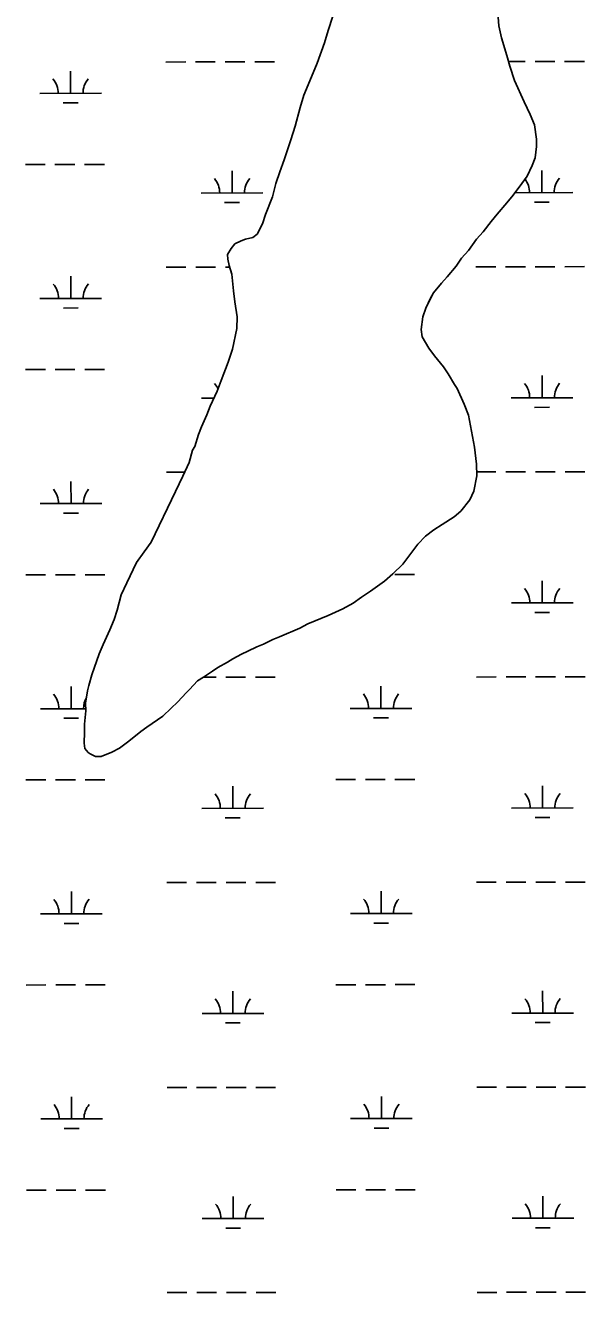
# Model space of a CAD drawing. Extents: x 3297753 to 3335611, y 652252 to 677623.
# Drawn here: x 3331247 to 3332155, y 663911 to 665967 of the extents above; entities that cross this region are included whole.
import ezdxf

# ---------------------------------------------------------------- set-up
doc = ezdxf.new("R2010")
doc.units = 0
doc.layers.add('V-SITE-VEGE', color=7, linetype='Continuous')
doc.layers.add('V-WETL-SWMP', color=7, linetype='Continuous')

msp = doc.modelspace()

# ---------------------------------------------------------------- linework, layer by layer
at = {"layer": 'V-SITE-VEGE'}
for p, q in [((3332014.5, 665966.3), (3332011.9, 666000.6)), ((3331745.7, 665981.9), (3331737.9, 665958.5)), ((3331737.9, 665958.5), (3331732.3, 665938.7)), ((3332019, 665946.7), (3332014.5, 665966.3)), ((3332027.3, 665918.3), (3332019, 665946.7)), ((3331732.3, 665938.7), (3331720.2, 665905.7)), ((3331720.2, 665905.7), (3331710.9, 665883.7)), ((3332032.6, 665900.8), (3332027.3, 665918.3)), ((3332040.2, 665877.5), (3332032.6, 665900.8)), ((3331710.9, 665883.7), (3331698.8, 665853.7)), ((3332055.8, 665842.7), (3332040.2, 665877.5)), ((3331698.8, 665853.7), (3331692.4, 665833.9)), ((3331692.4, 665833.9), (3331684.7, 665803.2)), ((3332065.5, 665822.3), (3332055.8, 665842.7)), ((3331684.7, 665803.2), (3331677.6, 665781.2)), ((3332072.3, 665805.6), (3332065.5, 665822.3)), ((3332075.4, 665782.3), (3332072.3, 665805.6)), ((3332075.5, 665770.6), (3332075.4, 665782.3)), ((3331677.6, 665781.2), (3331667, 665749)), ((3332073.5, 665752.3), (3332075.5, 665770.6)), ((3331667, 665749), (3331659.9, 665729.2)), ((3332068.5, 665739.9), (3332073.5, 665752.3)), ((3331659.9, 665729.2), (3331653.5, 665710.2)), ((3332052, 665710.5), (3332060.7, 665722.3)), ((3332060.7, 665722.3), (3332068.5, 665739.9)), ((3331653.5, 665710.2), (3331647.9, 665689)), ((3332037.6, 665691.4), (3332052, 665710.5)), ((3331647.9, 665689), (3331636.5, 665660.4)), ((3332027.5, 665678.9), (3332037.6, 665691.4)), ((3331636.5, 665660.4), (3331631.5, 665645)), ((3332002.3, 665648.7), (3332011.7, 665660.5)), ((3332011.7, 665660.5), (3332027.5, 665678.9)), ((3331631.5, 665645), (3331623, 665628.1)), ((3331989.3, 665631.8), (3332002.3, 665648.7)), ((3331596.8, 665617.7), (3331586.6, 665612.4)), ((3331604.1, 665619.9), (3331596.8, 665617.7)), ((3331615.7, 665622.9), (3331604.1, 665619.9)), ((3331623, 665628.1), (3331615.7, 665622.9)), ((3331965.5, 665601.6), (3331978.5, 665620)), ((3331978.5, 665620), (3331989.3, 665631.8)), ((3331580.9, 665605.1), (3331575.1, 665595.5)), ((3331586.6, 665612.4), (3331580.9, 665605.1)), ((3331954, 665589.1), (3331965.5, 665601.6)), ((3331575.1, 665595.5), (3331575.2, 665587.5)), ((3331575.2, 665587.5), (3331577.5, 665577.3)), ((3331577.5, 665577.3), (3331582, 665563.5)), ((3331930.9, 665558.9), (3331945.4, 665576.6)), ((3331945.4, 665576.6), (3331954, 665589.1)), ((3331582, 665563.5), (3331584.5, 665536.5)), ((3331921.5, 665548.6), (3331930.9, 665558.9)), ((3331584.5, 665536.5), (3331586.8, 665518.3)), ((3331908.6, 665533.2), (3331921.5, 665548.6)), ((3331586.8, 665518.3), (3331590.7, 665494.2)), ((3331896.4, 665508.2), (3331903.6, 665523.6)), ((3331903.6, 665523.6), (3331908.6, 665533.2)), ((3331590.7, 665494.2), (3331590.2, 665475.3)), ((3331888.7, 665473.8), (3331891.4, 665494.3)), ((3331891.4, 665494.3), (3331896.4, 665508.2)), ((3331590.2, 665475.3), (3331583.2, 665441.6)), ((3331890.3, 665461.5), (3331888.7, 665473.8)), ((3331901.4, 665443.3), (3331890.3, 665461.5)), ((3331583.2, 665441.6), (3331576.1, 665420.4)), ((3331910.3, 665431), (3331901.4, 665443.3)), ((3331576.1, 665420.4), (3331564.7, 665391.1)), ((3331925.1, 665412.9), (3331910.3, 665431)), ((3331932.5, 665402), (3331925.1, 665412.9)), ((3331942.9, 665384.6), (3331932.5, 665402)), ((3331558.3, 665373.5), (3331546.9, 665349.3)), ((3331564.7, 665391.1), (3331558.3, 665373.5)), ((3331947.3, 665378.1), (3331942.9, 665384.6)), ((3331958.5, 665352.7), (3331947.3, 665378.1)), ((3331965.3, 665334.5), (3331958.5, 665352.7)), ((3331541.2, 665335.4), (3331532.6, 665315.6)), ((3331546.9, 665349.3), (3331541.2, 665335.4)), ((3331975.3, 665282.8), (3331965.3, 665334.5)), ((3331532.6, 665315.6), (3331527.7, 665303.1)), ((3331527.7, 665303.1), (3331522, 665284.1)), ((3331518.4, 665278.2), (3331512.8, 665257.7)), ((3331522, 665284.1), (3331518.4, 665278.2)), ((3331978.5, 665255), (3331975.3, 665282.8)), ((3331512.8, 665257.7), (3331502.8, 665235.7)), ((3331978.7, 665236.1), (3331978.5, 665255)), ((3331502.8, 665235.7), (3331490.6, 665210.8)), ((3331973.8, 665211.2), (3331978.7, 665236.1)), ((3331490.6, 665210.8), (3331451.3, 665128.6)), ((3331967.4, 665197.3), (3331973.8, 665211.2)), ((3331953, 665178.9), (3331967.4, 665197.3)), ((3331922.5, 665157.4), (3331942.1, 665170)), ((3331942.1, 665170), (3331953, 665178.9)), ((3331895.7, 665138.2), (3331909.5, 665148.5)), ((3331909.5, 665148.5), (3331922.5, 665157.4)), ((3331451.3, 665128.6), (3331439.8, 665113.2)), ((3331869, 665105.8), (3331883.4, 665125.6)), ((3331883.4, 665125.6), (3331895.7, 665138.2)), ((3331439.8, 665113.2), (3331427.5, 665095.6)), ((3331858.9, 665093.3), (3331869, 665105.8)), ((3331427.5, 665095.6), (3331411.8, 665062.5)), ((3331843, 665077.1), (3331858.9, 665093.3)), ((3331806.8, 665049), (3331829.3, 665065.2)), ((3331829.3, 665065.2), (3331843, 665077.1)), ((3331402.5, 665043.5), (3331396.2, 665018.6)), ((3331411.8, 665062.5), (3331402.5, 665043.5)), ((3331792.3, 665039.3), (3331806.8, 665049)), ((3331761.9, 665020.8), (3331778.6, 665029.7)), ((3331778.6, 665029.7), (3331792.3, 665039.3)), ((3331391.2, 665003.2), (3331384.1, 664986.4)), ((3331396.2, 665018.6), (3331391.2, 665003.2)), ((3331705.2, 664996.1), (3331737.9, 665009.6)), ((3331737.9, 665009.6), (3331761.9, 665020.8)), ((3331384.1, 664986.4), (3331373.4, 664962.9)), ((3331659.4, 664975.2), (3331692.1, 664989.4)), ((3331692.1, 664989.4), (3331705.2, 664996.1)), ((3331373.4, 664962.9), (3331367, 664947.5)), ((3331622.3, 664958.8), (3331633.2, 664963.3)), ((3331633.2, 664963.3), (3331648.5, 664970.7)), ((3331648.5, 664970.7), (3331659.4, 664975.2)), ((3331367, 664947.5), (3331354.9, 664913.8)), ((3331575.1, 664934.3), (3331583.8, 664939.4)), ((3331583.8, 664939.4), (3331597.6, 664946.9)), ((3331597.6, 664946.9), (3331607.8, 664952.1)), ((3331607.8, 664952.1), (3331622.3, 664958.8)), ((3331536, 664909.8), (3331550.5, 664919.4)), ((3331550.5, 664919.4), (3331559.2, 664925.3)), ((3331559.2, 664925.3), (3331575.1, 664934.3)), ((3331354.9, 664913.8), (3331350, 664896.2)), ((3331513.5, 664889.8), (3331526.5, 664903.8)), ((3331526.5, 664903.8), (3331536, 664909.8)), ((3331347.9, 664887.5), (3331345.1, 664867.7)), ((3331350, 664896.2), (3331347.9, 664887.5)), ((3331494, 664869.2), (3331508.5, 664884.7)), ((3331508.5, 664884.7), (3331513.5, 664889.8)), ((3331345.1, 664867.7), (3331345.3, 664855.3)), ((3331470.2, 664846.4), (3331483.9, 664859.6)), ((3331483.9, 664859.6), (3331494, 664869.2)), ((3331345.3, 664855.3), (3331343.3, 664833.4)), ((3331444.1, 664828.6), (3331470.2, 664846.4)), ((3331343.4, 664820.3), (3331342.9, 664802.8)), ((3331343.3, 664833.4), (3331343.4, 664820.3)), ((3331415.1, 664805.7), (3331434.7, 664821.9)), ((3331434.7, 664821.9), (3331444.1, 664828.6)), ((3331342.9, 664802.8), (3331343.7, 664794)), ((3331399.9, 664794.6), (3331415.1, 664805.7)), ((3331343.7, 664794), (3331348.9, 664787.5)), ((3331348.9, 664787.5), (3331352.5, 664785.3)), ((3331352.5, 664785.3), (3331361.3, 664781)), ((3331361.3, 664781), (3331370.1, 664781.1)), ((3331370.1, 664781.1), (3331387.5, 664787.9)), ((3331387.5, 664787.9), (3331399.9, 664794.6))]:
    msp.add_line(p, q, dxfattribs=at)
at = {"layer": 'V-WETL-SWMP'}
for p, q in [((3332014.5, 665966.3), (3332011.9, 666000.6)), ((3331745.7, 665981.9), (3331737.9, 665958.5)), ((3331737.9, 665958.5), (3331732.3, 665938.7)), ((3332019, 665946.7), (3332014.5, 665966.3)), ((3332027.3, 665918.3), (3332019, 665946.7)), ((3331732.3, 665938.7), (3331720.2, 665905.7)), ((3331475.2, 665907.5), (3331507.2, 665907.6)), ((3331523.2, 665907.6), (3331555.2, 665907.6)), ((3331571.2, 665907.6), (3331603.2, 665907.7)), ((3331619.2, 665907.7), (3331651.2, 665907.7)), ((3331720.2, 665905.7), (3331710.9, 665883.7)), ((3332032.6, 665900.8), (3332027.3, 665918.3)), ((3332030.4, 665908.1), (3332057.2, 665908.1)), ((3332073.2, 665908.2), (3332105.2, 665908.2)), ((3332121.2, 665908.2), (3332153.2, 665908.2)), ((3331320.7, 665856.6), (3331320.7, 665892.6)), ((3332040.2, 665877.5), (3332032.6, 665900.8)), ((3331710.9, 665883.7), (3331698.8, 665853.7)), ((3332055.8, 665842.7), (3332040.2, 665877.5)), ((3331270.7, 665856.6), (3331370.7, 665856.7)), ((3331698.8, 665853.7), (3331692.4, 665833.9)), ((3331308.7, 665841.2), (3331332.7, 665841.2)), ((3331692.4, 665833.9), (3331684.7, 665803.2)), ((3332065.5, 665822.3), (3332055.8, 665842.7)), ((3331684.7, 665803.2), (3331677.6, 665781.2)), ((3332072.3, 665805.6), (3332065.5, 665822.3)), ((3332075.4, 665782.3), (3332072.3, 665805.6)), ((3332075.5, 665770.6), (3332075.4, 665782.3)), ((3331677.6, 665781.2), (3331667, 665749)), ((3332073.5, 665752.3), (3332075.5, 665770.6)), ((3331247.4, 665741.1), (3331279.4, 665741.2)), ((3331295.4, 665741.2), (3331327.4, 665741.2)), ((3331343.4, 665741.2), (3331375.4, 665741.3)), ((3331667, 665749), (3331659.9, 665729.2)), ((3332068.5, 665739.9), (3332073.5, 665752.3)), ((3331582.3, 665695.1), (3331582.3, 665731.1)), ((3331659.9, 665729.2), (3331653.5, 665710.2)), ((3332052, 665710.5), (3332060.7, 665722.3)), ((3332060.7, 665722.3), (3332068.5, 665739.9)), ((3332084.2, 665695.6), (3332084.2, 665731.6)), ((3331653.5, 665710.2), (3331647.9, 665689)), ((3332037.6, 665691.4), (3332052, 665710.5)), ((3331532.3, 665695), (3331632.3, 665695.1)), ((3331570.3, 665679.6), (3331594.3, 665679.6)), ((3331647.9, 665689), (3331636.5, 665660.4)), ((3332027.5, 665678.9), (3332037.6, 665691.4)), ((3332040.8, 665695.5), (3332134.2, 665695.6)), ((3332072.2, 665680.1), (3332096.2, 665680.1)), ((3331636.5, 665660.4), (3331631.5, 665645)), ((3332002.3, 665648.7), (3332011.7, 665660.5)), ((3332011.7, 665660.5), (3332027.5, 665678.9)), ((3331631.5, 665645), (3331623, 665628.1)), ((3331989.3, 665631.8), (3332002.3, 665648.7)), ((3331596.8, 665617.6), (3331586.6, 665612.4)), ((3331604.1, 665619.9), (3331596.8, 665617.6)), ((3331615.7, 665622.9), (3331604.1, 665619.9)), ((3331623, 665628.1), (3331615.7, 665622.9)), ((3331965.5, 665601.6), (3331978.5, 665620)), ((3331978.5, 665620), (3331989.3, 665631.8)), ((3331580.9, 665605.1), (3331575.1, 665595.5)), ((3331586.6, 665612.4), (3331580.9, 665605.1)), ((3331954, 665589.1), (3331965.5, 665601.6)), ((3331575.1, 665595.5), (3331575.2, 665587.5)), ((3331575.2, 665587.5), (3331577.5, 665577.3)), ((3331577.5, 665577.3), (3331582, 665563.5)), ((3331930.9, 665558.9), (3331945.4, 665576.6)), ((3331945.4, 665576.6), (3331954, 665589.1)), ((3331321, 665524), (3331321, 665560)), ((3331475.6, 665574.9), (3331507.6, 665574.9)), ((3331523.6, 665574.9), (3331555.6, 665575)), ((3331571.6, 665575), (3331578.2, 665575)), ((3331582, 665563.5), (3331584.5, 665536.5)), ((3331921.5, 665548.6), (3331930.9, 665558.9)), ((3331977.5, 665575.4), (3332009.5, 665575.4)), ((3332025.5, 665575.4), (3332057.5, 665575.5)), ((3332073.5, 665575.5), (3332105.5, 665575.5)), ((3332121.5, 665575.5), (3332153.5, 665575.6)), ((3331584.5, 665536.5), (3331586.8, 665518.3)), ((3331908.6, 665533.2), (3331921.5, 665548.6)), ((3331271, 665523.9), (3331371, 665524)), ((3331586.8, 665518.3), (3331590.7, 665494.2)), ((3331896.4, 665508.2), (3331903.5, 665523.6)), ((3331903.5, 665523.6), (3331908.6, 665533.2)), ((3331309.1, 665508.5), (3331333.1, 665508.6)), ((3331590.7, 665494.2), (3331590.2, 665475.3)), ((3331888.7, 665473.8), (3331891.4, 665494.3)), ((3331891.4, 665494.3), (3331896.4, 665508.2)), ((3331590.2, 665475.3), (3331583.2, 665441.6)), ((3331890.3, 665461.5), (3331888.7, 665473.8)), ((3331901.4, 665443.3), (3331890.3, 665461.5)), ((3331583.2, 665441.6), (3331576.1, 665420.4)), ((3331910.3, 665431), (3331901.4, 665443.3)), ((3331576.1, 665420.4), (3331564.7, 665391.1)), ((3331925.1, 665412.9), (3331910.3, 665431)), ((3331932.5, 665402), (3331925.1, 665412.9)), ((3331247.8, 665408.5), (3331279.8, 665408.5)), ((3331295.8, 665408.5), (3331327.8, 665408.5)), ((3331343.8, 665408.6), (3331375.8, 665408.6)), ((3331942.9, 665384.6), (3331932.5, 665402)), ((3332084.6, 665362.9), (3332084.5, 665398.9)), ((3331558.3, 665373.5), (3331546.9, 665349.3)), ((3331564.7, 665391.1), (3331558.3, 665373.5)), ((3331947.3, 665378.1), (3331942.9, 665384.6)), ((3331958.5, 665352.7), (3331947.3, 665378.1)), ((3331532.6, 665362.3), (3331553.1, 665362.3)), ((3331965.3, 665334.5), (3331958.5, 665352.7)), ((3332034.6, 665362.8), (3332134.6, 665362.9)), ((3331541.2, 665335.4), (3331532.6, 665315.6)), ((3331546.9, 665349.3), (3331541.2, 665335.4)), ((3331975.3, 665282.8), (3331965.3, 665334.5)), ((3332072.6, 665347.4), (3332096.6, 665347.5)), ((3331532.6, 665315.6), (3331527.7, 665303.1)), ((3331527.7, 665303.1), (3331522, 665284.1)), ((3331518.4, 665278.2), (3331512.8, 665257.7)), ((3331522, 665284.1), (3331518.4, 665278.2)), ((3331978.5, 665255), (3331975.3, 665282.8)), ((3331512.8, 665257.7), (3331502.8, 665235.7)), ((3331978.7, 665236.1), (3331978.5, 665255)), ((3331321.4, 665191.3), (3331321.3, 665227.3)), ((3331475.9, 665242.2), (3331505.8, 665242.2)), ((3331502.8, 665235.7), (3331490.6, 665210.8)), ((3331973.8, 665211.2), (3331978.7, 665236.1)), ((3331978.6, 665242.7), (3332009.8, 665242.7)), ((3332025.8, 665242.8), (3332057.8, 665242.8)), ((3332073.8, 665242.8), (3332105.8, 665242.8)), ((3332121.8, 665242.9), (3332153.8, 665242.9)), ((3331490.6, 665210.8), (3331451.3, 665128.6)), ((3331967.4, 665197.3), (3331973.8, 665211.2)), ((3331271.4, 665191.2), (3331371.4, 665191.3)), ((3331953, 665178.9), (3331967.4, 665197.3)), ((3331309.4, 665175.9), (3331333.4, 665175.9)), ((3331922.5, 665157.4), (3331942.1, 665170)), ((3331942.1, 665170), (3331953, 665178.9)), ((3331895.7, 665138.2), (3331909.5, 665148.5)), ((3331909.5, 665148.5), (3331922.5, 665157.4)), ((3331451.3, 665128.6), (3331439.8, 665113.2)), ((3331869, 665105.8), (3331883.4, 665125.6)), ((3331883.4, 665125.6), (3331895.7, 665138.2)), ((3331439.8, 665113.2), (3331427.5, 665095.5)), ((3331858.9, 665093.3), (3331869, 665105.8)), ((3331427.5, 665095.5), (3331411.8, 665062.5)), ((3331843, 665077.1), (3331858.9, 665093.3)), ((3331248.1, 665075.8), (3331280.1, 665075.8)), ((3331296.1, 665075.8), (3331328.1, 665075.9)), ((3331344.1, 665075.9), (3331376.1, 665075.9)), ((3331806.8, 665049), (3331829.3, 665065.2)), ((3331829.3, 665065.2), (3331843, 665077.1)), ((3331846, 665076.4), (3331878, 665076.4)), ((3332084.9, 665030.2), (3332084.9, 665066.2)), ((3331402.5, 665043.5), (3331396.2, 665018.6)), ((3331411.8, 665062.5), (3331402.5, 665043.5)), ((3331792.3, 665039.3), (3331806.8, 665049)), ((3331761.9, 665020.8), (3331778.5, 665029.7)), ((3331778.5, 665029.7), (3331792.3, 665039.3)), ((3332034.9, 665030.2), (3332134.9, 665030.3)), ((3331391.2, 665003.2), (3331384.1, 664986.4)), ((3331396.2, 665018.6), (3331391.2, 665003.2)), ((3331705.2, 664996.1), (3331737.9, 665009.6)), ((3331737.9, 665009.6), (3331761.9, 665020.8)), ((3332072.9, 665014.8), (3332096.9, 665014.8)), ((3331384.1, 664986.4), (3331373.4, 664962.9)), ((3331659.4, 664975.2), (3331692.1, 664989.4)), ((3331692.1, 664989.4), (3331705.2, 664996.1)), ((3331373.4, 664962.9), (3331367, 664947.5)), ((3331622.3, 664958.8), (3331633.2, 664963.3)), ((3331633.2, 664963.3), (3331648.5, 664970.7)), ((3331648.5, 664970.7), (3331659.4, 664975.2)), ((3331367, 664947.5), (3331354.9, 664913.8)), ((3331575.1, 664934.3), (3331583.8, 664939.4)), ((3331583.8, 664939.4), (3331597.6, 664946.9)), ((3331597.6, 664946.9), (3331607.8, 664952.1)), ((3331607.8, 664952.1), (3331622.3, 664958.8)), ((3331536, 664909.8), (3331550.5, 664919.4)), ((3331550.5, 664919.4), (3331559.2, 664925.3)), ((3331559.2, 664925.3), (3331575.1, 664934.3)), ((3331354.9, 664913.8), (3331350, 664896.2)), ((3331513.5, 664889.8), (3331526.5, 664903.8)), ((3331526.5, 664903.8), (3331536, 664909.8)), ((3331535.7, 664909.6), (3331556.3, 664909.6)), ((3331572.3, 664909.6), (3331604.3, 664909.7)), ((3331620.3, 664909.7), (3331652.3, 664909.7)), ((3331978.2, 664910), (3332010.2, 664910.1)), ((3332026.2, 664910.1), (3332058.2, 664910.1)), ((3332074.2, 664910.1), (3332106.2, 664910.2)), ((3332122.2, 664910.2), (3332154.2, 664910.2)), ((3331321.7, 664858.6), (3331321.7, 664894.6)), ((3331347.9, 664887.5), (3331345.1, 664867.7)), ((3331350, 664896.2), (3331347.9, 664887.5)), ((3331494, 664869.2), (3331508.5, 664884.7)), ((3331508.5, 664884.7), (3331513.5, 664889.8)), ((3331823.6, 664859.1), (3331823.6, 664895.1)), ((3331271.7, 664858.6), (3331345.2, 664858.6)), ((3331345.1, 664867.7), (3331345.3, 664855.3)), ((3331470.2, 664846.3), (3331483.9, 664859.6)), ((3331483.9, 664859.6), (3331494, 664869.2)), ((3331773.6, 664859.1), (3331873.6, 664859.2)), ((3331309.7, 664843.2), (3331333.7, 664843.2)), ((3331345.3, 664855.3), (3331343.3, 664833.4)), ((3331444.1, 664828.6), (3331470.2, 664846.3)), ((3331811.6, 664843.7), (3331835.6, 664843.7)), ((3331343.4, 664820.3), (3331342.9, 664802.7)), ((3331343.3, 664833.4), (3331343.4, 664820.3)), ((3331415.1, 664805.7), (3331434.7, 664821.9)), ((3331434.7, 664821.9), (3331444.1, 664828.6)), ((3331342.9, 664802.7), (3331343.7, 664794)), ((3331399.9, 664794.6), (3331415.1, 664805.7)), ((3331343.7, 664794), (3331348.9, 664787.5)), ((3331348.9, 664787.5), (3331352.5, 664785.3)), ((3331352.5, 664785.3), (3331361.3, 664781)), ((3331361.3, 664781), (3331370.1, 664781.1)), ((3331370.1, 664781.1), (3331387.5, 664787.9)), ((3331387.5, 664787.9), (3331399.9, 664794.6)), ((3331248.4, 664743.1), (3331280.4, 664743.2)), ((3331296.4, 664743.2), (3331328.4, 664743.2)), ((3331344.4, 664743.2), (3331376.4, 664743.2)), ((3331750.3, 664743.6), (3331782.3, 664743.7)), ((3331798.3, 664743.7), (3331830.3, 664743.7)), ((3331846.3, 664743.7), (3331878.3, 664743.8)), ((3331583.3, 664697), (3331583.3, 664733)), ((3332085.2, 664697.5), (3332085.2, 664733.5)), ((3331533.3, 664697), (3331633.3, 664697.1)), ((3332035.2, 664697.5), (3332135.2, 664697.6)), ((3331571.3, 664681.6), (3331595.3, 664681.6)), ((3332073.2, 664682.1), (3332097.2, 664682.1)), ((3331476.6, 664576.8), (3331508.6, 664576.9)), ((3331524.6, 664576.9), (3331556.6, 664576.9)), ((3331572.6, 664576.9), (3331604.6, 664577)), ((3331620.6, 664577), (3331652.6, 664577)), ((3331978.5, 664577.4), (3332010.5, 664577.4)), ((3332026.5, 664577.4), (3332058.5, 664577.4)), ((3332074.5, 664577.5), (3332106.5, 664577.5)), ((3332122.5, 664577.5), (3332154.5, 664577.5)), ((3331322.1, 664525.9), (3331322, 664561.9)), ((3331824, 664526.5), (3331823.9, 664562.5)), ((3331272.1, 664525.9), (3331372.1, 664526)), ((3331310.1, 664510.5), (3331334.1, 664510.5)), ((3331774, 664526.4), (3331874, 664526.5)), ((3331812, 664511), (3331836, 664511)), ((3331248.8, 664410.4), (3331280.8, 664410.5)), ((3331296.8, 664410.5), (3331328.8, 664410.5)), ((3331344.8, 664410.5), (3331376.8, 664410.6)), ((3331750.7, 664411), (3331782.7, 664411)), ((3331798.7, 664411), (3331830.7, 664411)), ((3331846.7, 664411.1), (3331878.7, 664411.1)), ((3331583.7, 664364.4), (3331583.6, 664400.4)), ((3332085.6, 664364.9), (3332085.5, 664400.9)), ((3331533.7, 664364.3), (3331633.7, 664364.4)), ((3332035.6, 664364.8), (3332135.6, 664364.9)), ((3331571.7, 664348.9), (3331595.7, 664348.9)), ((3332073.6, 664349.4), (3332097.6, 664349.4)), ((3331476.9, 664244.2), (3331508.9, 664244.2)), ((3331524.9, 664244.2), (3331556.9, 664244.3)), ((3331572.9, 664244.3), (3331604.9, 664244.3)), ((3331620.9, 664244.3), (3331652.9, 664244.4)), ((3331978.8, 664244.7), (3332010.8, 664244.7)), ((3332026.8, 664244.7), (3332058.8, 664244.8)), ((3332074.8, 664244.8), (3332106.8, 664244.8)), ((3332122.8, 664244.8), (3332154.8, 664244.9)), ((3331322.4, 664193.3), (3331322.4, 664229.3)), ((3331824.3, 664193.8), (3331824.3, 664229.8)), ((3331272.4, 664193.2), (3331372.4, 664193.3)), ((3331774.3, 664193.7), (3331874.3, 664193.8)), ((3331310.4, 664177.8), (3331334.4, 664177.9)), ((3331812.3, 664178.3), (3331836.3, 664178.4)), ((3331249.1, 664077.8), (3331281.1, 664077.8)), ((3331297.1, 664077.8), (3331329.1, 664077.8)), ((3331345.1, 664077.9), (3331377.1, 664077.9)), ((3331751, 664078.3), (3331783, 664078.3)), ((3331799, 664078.3), (3331831, 664078.4)), ((3331847, 664078.4), (3331879, 664078.4)), ((3331584, 664031.7), (3331584, 664067.7)), ((3332085.9, 664032.2), (3332085.9, 664068.2)), ((3331534, 664031.6), (3331634, 664031.7)), ((3331572, 664016.2), (3331596, 664016.3)), ((3332035.9, 664032.1), (3332135.9, 664032.2)), ((3332073.9, 664016.7), (3332097.9, 664016.8)), ((3331477.3, 663911.5), (3331509.3, 663911.5)), ((3331525.3, 663911.5), (3331557.3, 663911.6)), ((3331573.3, 663911.6), (3331605.3, 663911.6)), ((3331621.3, 663911.6), (3331653.3, 663911.7)), ((3331979.2, 663912), (3332011.2, 663912)), ((3332027.2, 663912.1), (3332059.2, 663912.1)), ((3332075.2, 663912.1), (3332107.2, 663912.1)), ((3332123.2, 663912.2), (3332155.2, 663912.2))]:
    msp.add_line(p, q, dxfattribs=at)
for centre, start, end in [((3331265.5, 665857.1), 359.2865, 40.8301), ((3331376, 665857.2), 139.2865, 180.8301), ((3331527.1, 665695.5), 359.2865, 40.8301), ((3331637.6, 665695.6), 139.2865, 180.8301), ((3332029, 665696), 359.2865, 37.2225), ((3332139.5, 665696.1), 139.2865, 180.8301), ((3331265.8, 665524.4), 359.2865, 40.8301), ((3331376.3, 665524.5), 139.2865, 180.8301), ((3331527.4, 665362.8), 23.8459, 40.8301), ((3332029.3, 665363.3), 359.2865, 40.8301), ((3332139.8, 665363.4), 139.2865, 180.8301), ((3331266.1, 665191.7), 359.2865, 40.8301), ((3331376.6, 665191.8), 139.2865, 180.8301), ((3332029.7, 665030.6), 359.2865, 40.8301), ((3332140.1, 665030.7), 139.2865, 180.8301), ((3331266.5, 664859), 359.2865, 40.8301), ((3331768.4, 664859.6), 359.2865, 40.8301), ((3331878.9, 664859.7), 139.2865, 180.8301), ((3331377, 664859.2), 150.2025, 180.8301), ((3331528.1, 664697.4), 359.2865, 40.8301), ((3331638.6, 664697.6), 139.2865, 180.8301), ((3332030, 664698), 359.2865, 40.8301), ((3332140.5, 664698.1), 139.2865, 180.8301), ((3331266.8, 664526.4), 359.2865, 40.8301), ((3331377.3, 664526.5), 139.2865, 180.8301), ((3331768.7, 664526.9), 359.2865, 40.8301), ((3331879.2, 664527), 139.2865, 180.8301), ((3331528.4, 664364.8), 359.2865, 40.8301), ((3331638.9, 664364.9), 139.2865, 180.8301), ((3332030.3, 664365.3), 359.2865, 40.8301), ((3332140.8, 664365.4), 139.2865, 180.8301), ((3331267.2, 664193.7), 359.2865, 40.8301), ((3331377.6, 664193.8), 139.2865, 180.8301), ((3331769.1, 664194.2), 359.2865, 40.8301), ((3331879.6, 664194.3), 139.2865, 180.8301), ((3332030.7, 664032.6), 359.2865, 40.8301), ((3332141.2, 664032.7), 139.2865, 180.8301), ((3331528.8, 664032.1), 359.2865, 40.8301), ((3331639.2, 664032.2), 139.2865, 180.8301)]:
    msp.add_arc(centre, 35.2, start, end, dxfattribs=at)

doc.saveas('drawing.dxf')
